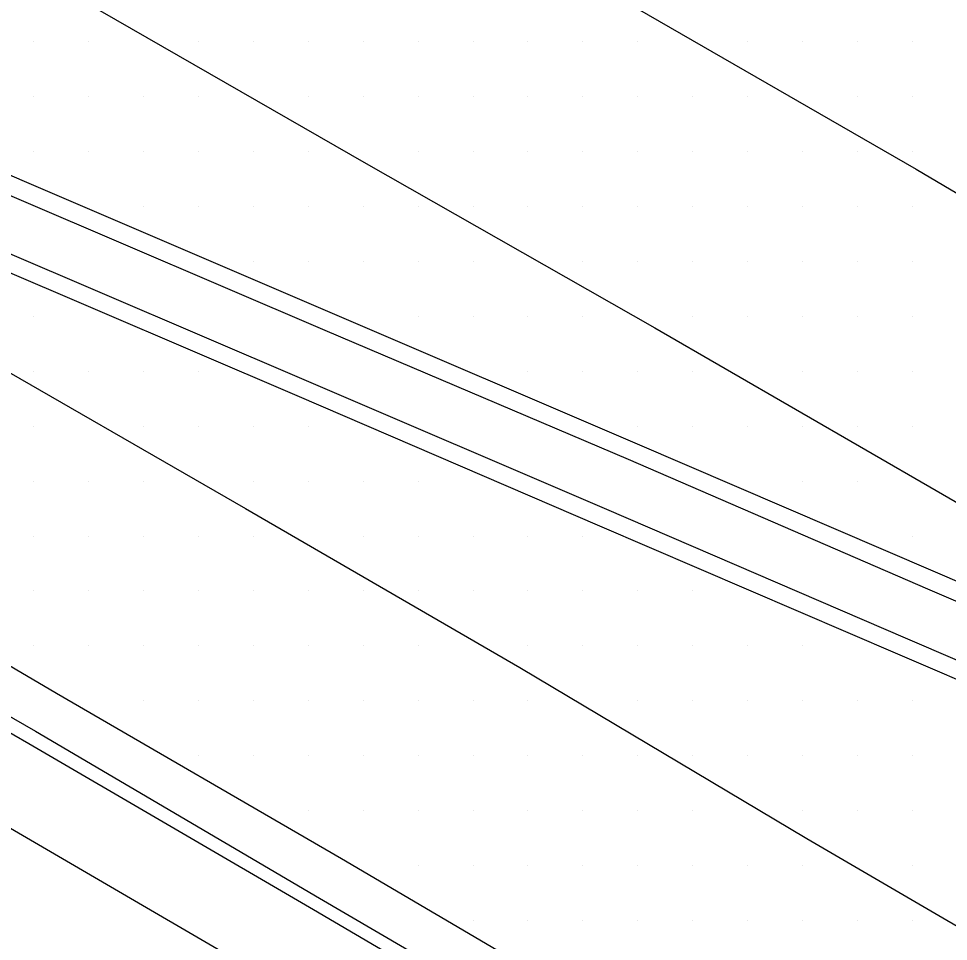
# Model space of a CAD drawing. Extents: x 1762120 to 1766775, y 709485 to 712965.
# Drawn here: x 1766493.06 to 1766535.39, y 709852.8 to 709894.8 of the extents above; entities that cross this region are included whole.
import ezdxf

# ---------------------------------------------------------------- set-up
doc = ezdxf.new("R2010")
doc.units = 0
for name, color, linetype in [('Exist DTM Drainline', 7, 'Continuous'), ('Exist DTM Scan Elevation Point', 7, 'Continuous'), ('Exist Roads Concrete Median Barrier', 7, 'Continuous'), ('Exist Roads Curbs', 7, 'Continuous'), ('Exist Roads EOP', 7, 'Continuous'), ('Exist Roads EOT', 7, 'Continuous'), ('PH Exist DTM Breakline', 7, 'Continuous')]:
    doc.layers.add(name, color=color, linetype=linetype)

msp = doc.modelspace()

# ---------------------------------------------------------------- linework, layer by layer
at = {"layer": 'Exist DTM Drainline'}
msp.add_lwpolyline([(1766441.631, 709891.936), (1766454.736, 709884.64), (1766467.779, 709877.247), (1766480.83, 709869.853), (1766493.828, 709862.363), (1766506.763, 709854.761), (1766519.719, 709847.197), (1766532.45, 709839.693), (1766545.399, 709832.131), (1766554.765, 709826.689), (1766557.423, 709824.896), (1766560.054, 709822.542), (1766561.733, 709820.784), (1766564.035, 709817.507), (1766566.093, 709814.071), (1766566.81, 709812.43), (1766567.539, 709810.586), (1766568.386, 709808.464), (1766569.272, 709804.564), (1766569.512, 709802.074), (1766569.576, 709799.131), (1766569.411, 709795.134), (1766568.967, 709792.573), (1766568.68, 709791.565)], dxfattribs=at)
at = {"layer": 'Exist DTM Scan Elevation Point'}
for p, q in [((1766493.75, 709893.75), (1766493.75, 709893.75)), ((1766496.25, 709893.75), (1766496.25, 709893.75)), ((1766501.25, 709893.75), (1766501.25, 709893.75)), ((1766503.75, 709893.75), (1766503.75, 709893.75)), ((1766506.25, 709893.75), (1766506.25, 709893.75)), ((1766508.75, 709893.75), (1766508.75, 709893.75)), ((1766511.25, 709893.75), (1766511.25, 709893.75)), ((1766513.75, 709893.75), (1766513.75, 709893.75)), ((1766516.25, 709893.75), (1766516.25, 709893.75)), ((1766518.75, 709893.75), (1766518.75, 709893.75)), ((1766521.25, 709893.75), (1766521.25, 709893.75)), ((1766526.25, 709893.75), (1766526.25, 709893.75)), ((1766528.75, 709893.75), (1766528.75, 709893.75)), ((1766531.25, 709893.75), (1766531.25, 709893.75)), ((1766533.75, 709893.75), (1766533.75, 709893.75)), ((1766493.75, 709891.25), (1766493.75, 709891.25)), ((1766496.25, 709891.25), (1766496.25, 709891.25)), ((1766498.75, 709891.25), (1766498.75, 709891.25)), ((1766501.25, 709891.25), (1766501.25, 709891.25)), ((1766506.25, 709891.25), (1766506.25, 709891.25)), ((1766508.75, 709891.25), (1766508.75, 709891.25)), ((1766511.25, 709891.25), (1766511.25, 709891.25)), ((1766513.75, 709891.25), (1766513.75, 709891.25)), ((1766516.25, 709891.25), (1766516.25, 709891.25)), ((1766518.75, 709891.25), (1766518.75, 709891.25)), ((1766521.25, 709891.25), (1766521.25, 709891.25)), ((1766523.75, 709891.25), (1766523.75, 709891.25)), ((1766526.25, 709891.25), (1766526.25, 709891.25)), ((1766531.25, 709891.25), (1766531.25, 709891.25)), ((1766533.75, 709891.25), (1766533.75, 709891.25)), ((1766493.75, 709888.75), (1766493.75, 709888.75)), ((1766496.25, 709888.75), (1766496.25, 709888.75)), ((1766498.75, 709888.75), (1766498.75, 709888.75)), ((1766501.25, 709888.75), (1766501.25, 709888.75)), ((1766503.75, 709888.75), (1766503.75, 709888.75)), ((1766506.25, 709888.75), (1766506.25, 709888.75)), ((1766511.25, 709888.75), (1766511.25, 709888.75)), ((1766513.75, 709888.75), (1766513.75, 709888.75)), ((1766516.25, 709888.75), (1766516.25, 709888.75)), ((1766518.75, 709888.75), (1766518.75, 709888.75)), ((1766521.25, 709888.75), (1766521.25, 709888.75)), ((1766523.75, 709888.75), (1766523.75, 709888.75)), ((1766526.25, 709888.75), (1766526.25, 709888.75)), ((1766528.75, 709888.75), (1766528.75, 709888.75)), ((1766531.25, 709888.75), (1766531.25, 709888.75)), ((1766533.75, 709888.75), (1766533.75, 709888.75)), ((1766498.75, 709886.25), (1766498.75, 709886.25)), ((1766501.25, 709886.25), (1766501.25, 709886.25)), ((1766503.75, 709886.25), (1766503.75, 709886.25)), ((1766506.25, 709886.25), (1766506.25, 709886.25)), ((1766508.75, 709886.25), (1766508.75, 709886.25)), ((1766511.25, 709886.25), (1766511.25, 709886.25)), ((1766513.75, 709886.25), (1766513.75, 709886.25)), ((1766516.25, 709886.25), (1766516.25, 709886.25)), ((1766518.75, 709886.25), (1766518.75, 709886.25)), ((1766521.25, 709886.25), (1766521.25, 709886.25)), ((1766523.75, 709886.25), (1766523.75, 709886.25)), ((1766526.25, 709886.25), (1766526.25, 709886.25)), ((1766528.75, 709886.25), (1766528.75, 709886.25)), ((1766531.25, 709886.25), (1766531.25, 709886.25)), ((1766533.75, 709886.25), (1766533.75, 709886.25)), ((1766503.75, 709883.75), (1766503.75, 709883.75)), ((1766506.25, 709883.75), (1766506.25, 709883.75)), ((1766508.75, 709883.75), (1766508.75, 709883.75)), ((1766511.25, 709883.75), (1766511.25, 709883.75)), ((1766513.75, 709883.75), (1766513.75, 709883.75)), ((1766518.75, 709883.75), (1766518.75, 709883.75)), ((1766521.25, 709883.75), (1766521.25, 709883.75)), ((1766523.75, 709883.75), (1766523.75, 709883.75)), ((1766526.25, 709883.75), (1766526.25, 709883.75)), ((1766528.75, 709883.75), (1766528.75, 709883.75)), ((1766531.25, 709883.75), (1766531.25, 709883.75)), ((1766533.75, 709883.75), (1766533.75, 709883.75)), ((1766493.75, 709881.25), (1766493.75, 709881.25)), ((1766511.25, 709881.25), (1766511.25, 709881.25)), ((1766513.75, 709881.25), (1766513.75, 709881.25)), ((1766516.25, 709881.25), (1766516.25, 709881.25)), ((1766518.75, 709881.25), (1766518.75, 709881.25)), ((1766523.75, 709881.25), (1766523.75, 709881.25)), ((1766526.25, 709881.25), (1766526.25, 709881.25)), ((1766528.75, 709881.25), (1766528.75, 709881.25)), ((1766531.25, 709881.25), (1766531.25, 709881.25)), ((1766533.75, 709881.25), (1766533.75, 709881.25)), ((1766493.75, 709878.75), (1766493.75, 709878.75)), ((1766496.25, 709878.75), (1766496.25, 709878.75)), ((1766498.75, 709878.75), (1766498.75, 709878.75)), ((1766501.25, 709878.75), (1766501.25, 709878.75)), ((1766516.25, 709878.75), (1766516.25, 709878.75)), ((1766518.75, 709878.75), (1766518.75, 709878.75)), ((1766521.25, 709878.75), (1766521.25, 709878.75)), ((1766523.75, 709878.75), (1766523.75, 709878.75)), ((1766528.75, 709878.75), (1766528.75, 709878.75)), ((1766531.25, 709878.75), (1766531.25, 709878.75)), ((1766533.75, 709878.75), (1766533.75, 709878.75)), ((1766493.75, 709876.25), (1766493.75, 709876.25)), ((1766498.75, 709876.25), (1766498.75, 709876.25)), ((1766501.25, 709876.25), (1766501.25, 709876.25)), ((1766503.75, 709876.25), (1766503.75, 709876.25)), ((1766506.25, 709876.25), (1766506.25, 709876.25)), ((1766521.25, 709876.25), (1766521.25, 709876.25)), ((1766523.75, 709876.25), (1766523.75, 709876.25)), ((1766526.25, 709876.25), (1766526.25, 709876.25)), ((1766528.75, 709876.25), (1766528.75, 709876.25)), ((1766531.25, 709876.25), (1766531.25, 709876.25)), ((1766533.75, 709876.25), (1766533.75, 709876.25)), ((1766493.75, 709873.75), (1766493.75, 709873.75)), ((1766496.25, 709873.75), (1766496.25, 709873.75)), ((1766498.75, 709873.75), (1766498.75, 709873.75)), ((1766503.75, 709873.751), (1766503.75, 709873.751)), ((1766506.25, 709873.75), (1766506.25, 709873.75)), ((1766508.75, 709873.75), (1766508.75, 709873.75)), ((1766511.25, 709873.75), (1766511.25, 709873.75)), ((1766528.75, 709873.75), (1766528.75, 709873.75)), ((1766531.25, 709873.75), (1766531.25, 709873.75)), ((1766493.75, 709871.25), (1766493.75, 709871.25)), ((1766496.25, 709871.25), (1766496.25, 709871.25)), ((1766498.75, 709871.25), (1766498.75, 709871.25)), ((1766501.25, 709871.25), (1766501.25, 709871.25)), ((1766503.75, 709871.25), (1766503.75, 709871.25)), ((1766508.75, 709871.25), (1766508.75, 709871.25)), ((1766511.25, 709871.25), (1766511.25, 709871.25)), ((1766513.75, 709871.25), (1766513.75, 709871.25)), ((1766516.25, 709871.25), (1766516.25, 709871.25)), ((1766518.75, 709871.25), (1766518.75, 709871.25)), ((1766533.75, 709871.25), (1766533.75, 709871.25)), ((1766493.75, 709868.75), (1766493.75, 709868.75)), ((1766496.25, 709868.75), (1766496.25, 709868.75)), ((1766498.75, 709868.75), (1766498.75, 709868.75)), ((1766501.25, 709868.75), (1766501.25, 709868.75)), ((1766503.75, 709868.75), (1766503.75, 709868.75)), ((1766506.25, 709868.75), (1766506.25, 709868.75)), ((1766508.75, 709868.75), (1766508.75, 709868.75)), ((1766511.25, 709868.75), (1766511.25, 709868.75)), ((1766513.75, 709868.75), (1766513.75, 709868.75)), ((1766516.25, 709868.75), (1766516.25, 709868.75)), ((1766518.75, 709868.75), (1766518.75, 709868.75)), ((1766521.25, 709868.75), (1766521.25, 709868.75)), ((1766523.75, 709868.75), (1766523.75, 709868.75)), ((1766493.75, 709866.25), (1766493.75, 709866.25)), ((1766496.25, 709866.25), (1766496.25, 709866.25)), ((1766498.75, 709866.25), (1766498.75, 709866.25)), ((1766501.25, 709866.25), (1766501.25, 709866.25)), ((1766503.75, 709866.25), (1766503.75, 709866.25)), ((1766506.25, 709866.25), (1766506.25, 709866.25)), ((1766508.75, 709866.25), (1766508.75, 709866.25)), ((1766511.25, 709866.25), (1766511.25, 709866.25)), ((1766516.25, 709866.25), (1766516.25, 709866.25)), ((1766518.75, 709866.25), (1766518.75, 709866.25)), ((1766521.25, 709866.25), (1766521.25, 709866.25)), ((1766523.75, 709866.25), (1766523.75, 709866.25)), ((1766526.25, 709866.25), (1766526.25, 709866.25)), ((1766528.75, 709866.25), (1766528.75, 709866.25)), ((1766498.75, 709863.75), (1766498.75, 709863.75)), ((1766501.25, 709863.75), (1766501.25, 709863.75)), ((1766503.75, 709863.75), (1766503.75, 709863.75)), ((1766506.25, 709863.75), (1766506.25, 709863.75)), ((1766508.75, 709863.75), (1766508.75, 709863.75)), ((1766511.25, 709863.75), (1766511.25, 709863.75)), ((1766513.75, 709863.75), (1766513.75, 709863.75)), ((1766516.25, 709863.75), (1766516.25, 709863.75)), ((1766521.25, 709863.75), (1766521.25, 709863.75)), ((1766523.75, 709863.75), (1766523.75, 709863.75)), ((1766526.25, 709863.75), (1766526.25, 709863.75)), ((1766528.75, 709863.75), (1766528.75, 709863.75)), ((1766531.25, 709863.75), (1766531.25, 709863.75)), ((1766533.75, 709863.75), (1766533.75, 709863.75)), ((1766501.25, 709861.25), (1766501.25, 709861.25)), ((1766503.75, 709861.25), (1766503.75, 709861.25)), ((1766506.25, 709861.25), (1766506.25, 709861.25)), ((1766508.75, 709861.25), (1766508.75, 709861.25)), ((1766511.25, 709861.25), (1766511.25, 709861.25)), ((1766513.75, 709861.25), (1766513.75, 709861.25)), ((1766516.25, 709861.25), (1766516.25, 709861.25)), ((1766518.75, 709861.25), (1766518.75, 709861.25)), ((1766521.25, 709861.25), (1766521.25, 709861.25)), ((1766523.75, 709861.25), (1766523.75, 709861.25)), ((1766526.25, 709861.25), (1766526.25, 709861.25)), ((1766528.75, 709861.25), (1766528.75, 709861.25)), ((1766531.25, 709861.25), (1766531.25, 709861.25)), ((1766533.75, 709861.25), (1766533.75, 709861.25)), ((1766506.25, 709858.75), (1766506.25, 709858.75)), ((1766508.75, 709858.75), (1766508.75, 709858.75)), ((1766511.25, 709858.75), (1766511.25, 709858.75)), ((1766513.75, 709858.75), (1766513.75, 709858.75)), ((1766516.25, 709858.75), (1766516.25, 709858.75)), ((1766518.75, 709858.75), (1766518.75, 709858.75)), ((1766521.25, 709858.75), (1766521.25, 709858.75)), ((1766523.75, 709858.75), (1766523.75, 709858.75)), ((1766528.75, 709858.75), (1766528.75, 709858.75)), ((1766531.25, 709858.75), (1766531.25, 709858.75)), ((1766533.75, 709858.75), (1766533.75, 709858.75)), ((1766511.25, 709856.25), (1766511.25, 709856.25)), ((1766513.75, 709856.25), (1766513.75, 709856.25)), ((1766516.25, 709856.25), (1766516.25, 709856.25)), ((1766518.75, 709856.25), (1766518.75, 709856.25)), ((1766521.25, 709856.25), (1766521.25, 709856.25)), ((1766523.75, 709856.25), (1766523.75, 709856.25)), ((1766526.25, 709856.25), (1766526.25, 709856.25)), ((1766528.75, 709856.25), (1766528.75, 709856.25)), ((1766533.75, 709856.25), (1766533.75, 709856.25)), ((1766513.75, 709853.75), (1766513.75, 709853.75)), ((1766516.25, 709853.75), (1766516.25, 709853.75)), ((1766518.75, 709853.75), (1766518.75, 709853.75)), ((1766521.25, 709853.75), (1766521.25, 709853.75)), ((1766523.75, 709853.75), (1766523.75, 709853.75)), ((1766526.25, 709853.75), (1766526.25, 709853.75)), ((1766528.75, 709853.75), (1766528.75, 709853.75)), ((1766531.25, 709853.75), (1766531.25, 709853.75)), ((1766533.75, 709853.75), (1766533.75, 709853.75))]:
    msp.add_line(p, q, dxfattribs=at)
at = {"layer": 'Exist Roads Concrete Median Barrier'}
for points in [[(1766383.047, 709945.157), (1766397.17, 709937.054), (1766410.319, 709929.715), (1766423.356, 709922.296), (1766436.398, 709914.885), (1766449.648, 709907.416), (1766465.655, 709898.455), (1766479.403, 709892.457), (1766493.182, 709886.531), (1766507.005, 709880.613), (1766520.809, 709874.747), (1766534.448, 709868.842), (1766548.235, 709862.922), (1766558.245, 709858.548), (1766569.723, 709851.662), (1766574.692, 709847.013), (1766578.464, 709843.321)], [(1766381.795, 709942.975), (1766395.949, 709935.02), (1766409.06, 709927.565), (1766422.115, 709920.177), (1766435.157, 709912.766), (1766448.504, 709905.225), (1766464.647, 709896.148), (1766478.426, 709890.222), (1766492.205, 709884.296), (1766506.044, 709878.37), (1766519.832, 709872.467), (1766533.419, 709866.618), (1766547.206, 709860.698), (1766557.236, 709856.366), (1766568.491, 709849.544), (1766574.111, 709846.014), (1766578.464, 709843.321), (1766582.023, 709841.125), (1766583.562, 709840.19), (1766587.219, 709837.995), (1766588.692, 709837.088), (1766591.53, 709835.428)]]:
    msp.add_lwpolyline(points, dxfattribs=at)
at = {"layer": 'Exist Roads Curbs'}
msp.add_lwpolyline([(1766441.347, 709891.406), (1766454.456, 709884.118), (1766467.486, 709876.701), (1766480.533, 709869.301), (1766493.528, 709861.806), (1766506.487, 709854.245), (1766519.428, 709846.655), (1766532.15, 709839.168), (1766545.1, 709831.606), (1766554.36, 709826.226), (1766557.004, 709824.422), (1766559.637, 709822.071), (1766561.216, 709820.438), (1766563.586, 709817.208), (1766565.667, 709813.792), (1766566.371, 709812.33), (1766567.066, 709810.484), (1766567.809, 709808.34), (1766568.624, 709804.427), (1766568.923, 709802.098), (1766568.987, 709799.155), (1766568.822, 709795.158), (1766568.382, 709792.746), (1766568.14, 709791.898)], dxfattribs=at)
at = {"layer": 'Exist Roads EOP'}
for points in [[(1766383.411, 709945.801), (1766397.607, 709937.791), (1766410.706, 709930.385), (1766423.769, 709923.01), (1766436.824, 709915.622), (1766450.054, 709908.204), (1766465.963, 709899.17), (1766479.741, 709893.239), (1766493.52, 709887.313), (1766507.336, 709881.397), (1766521.122, 709875.489), (1766534.797, 709869.612), (1766548.584, 709863.692), (1766558.631, 709859.398), (1766570.114, 709852.347)], [(1766381.381, 709942.263), (1766395.512, 709934.302), (1766408.656, 709926.882), (1766421.694, 709919.467), (1766434.75, 709912.079), (1766448.137, 709904.532), (1766464.328, 709895.426), (1766478.105, 709889.495), (1766491.884, 709883.569), (1766505.727, 709877.642), (1766519.503, 709871.71), (1766533.079, 709865.894), (1766546.866, 709859.975), (1766556.898, 709855.647), (1766568.083, 709848.856), (1766573.73, 709845.376), (1766578.071, 709842.74), (1766581.082, 709840.895)], [(1766442.581, 709893.662), (1766455.685, 709886.366), (1766468.764, 709879.031), (1766481.85, 709871.702), (1766494.784, 709864.097), (1766507.759, 709856.566), (1766520.697, 709848.97), (1766533.501, 709841.459), (1766546.423, 709833.85), (1766556.098, 709828.152), (1766558.658, 709826.253), (1766561.263, 709823.872), (1766563.281, 709821.788), (1766565.681, 709818.575), (1766567.759, 709815.153), (1766568.745, 709812.875), (1766569.515, 709811.041), (1766570.168, 709808.873), (1766571.008, 709804.964), (1766571.335, 709802.021), (1766571.4, 709799.078), (1766571.235, 709795.081), (1766570.687, 709792.105), (1766570.257, 709790.599)]]:
    msp.add_lwpolyline(points, dxfattribs=at)
at = {"layer": 'Exist Roads EOT'}
for points in [[(1766396.518, 709966.209), (1766416.144, 709955.196), (1766452.572, 709934.44), (1766478.95, 709919.484), (1766499.829, 709907.597), (1766533.927, 709887.955), (1766568.813, 709867.351), (1766602.923, 709846.715), (1766636.716, 709825.597), (1766662.298, 709809.091)], [(1766390.436, 709955.86), (1766400.555, 709950.112), (1766419.587, 709939.273), (1766445.207, 709924.616), (1766458.694, 709916.888), (1766472.072, 709909.253), (1766482.889, 709903.1), (1766496.048, 709895.584), (1766508.88, 709888.203), (1766522.033, 709880.727), (1766534.83, 709873.328), (1766547.911, 709865.749)], [(1766475.614, 709888.676), (1766477.24, 709887.677), (1766490.304, 709880.034), (1766503.384, 709872.5), (1766515.878, 709865.271), (1766528.945, 709857.488), (1766541.977, 709849.88), (1766559.003, 709839.827), (1766572.529, 709831.724), (1766584.254, 709824.65), (1766593.86, 709818.863)]]:
    msp.add_lwpolyline(points, dxfattribs=at)
at = {"layer": 'PH Exist DTM Breakline'}
msp.add_lwpolyline([(1766462.09, 709875.44), (1766480.987, 709864.77), (1766503.721, 709851.521), (1766520.031, 709841.924), (1766525.623, 709838.527), (1766539.307, 709830.732), (1766551.548, 709823.777), (1766554.319, 709822.024), (1766561.601, 709817.263), (1766562.519, 709818.339)], dxfattribs=at)

doc.saveas('drawing.dxf')
